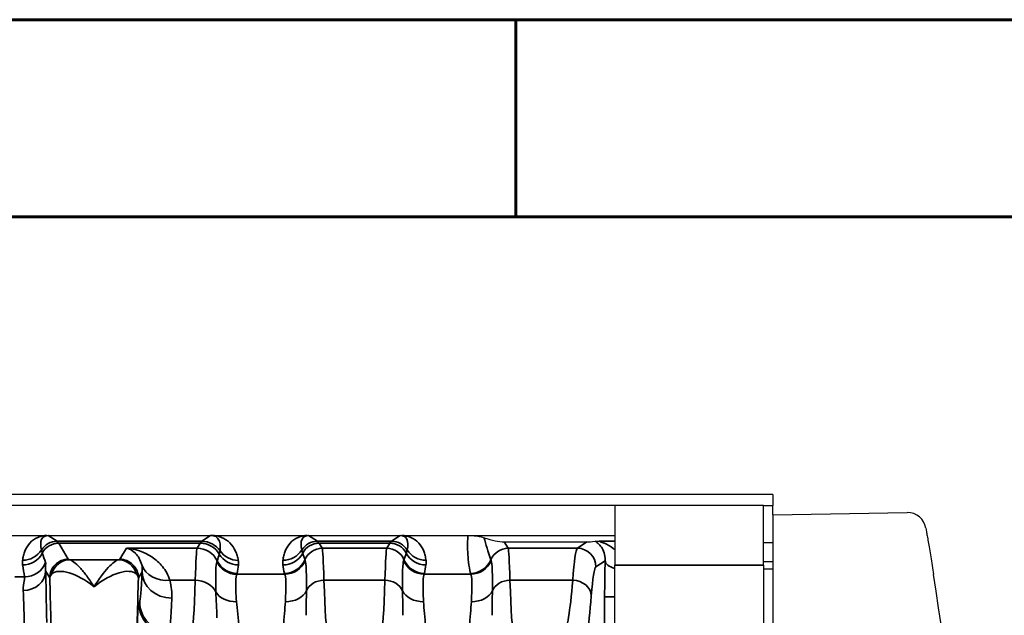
# Model space of a CAD drawing. Header units: millimetres. Extents: x 399 to 6233, y -1870 to 1602.
# Tile 499 of 656: x 5527 to 5554, y -68 to -52. Entities that reach past the tile are written whole.
import ezdxf

# ---------------------------------------------------------------- set-up
doc = ezdxf.new("R2010")
doc.units = ezdxf.units.MM
doc.layers.add('BORDER', color=7, linetype='Continuous')
doc.layers.add('可見 (ISO)', color=7, linetype='Continuous', lineweight=25)
doc.layers.add('窄部可見 (ISO)', color=7, linetype='Continuous', lineweight=35)

# ---------------------------------------------------------------- blocks, each defined once
blk = doc.blocks.new('A4-英文圖框-橫式')
at = {"layer": 'BORDER', "color": 123, "linetype": 'Continuous', "lineweight": 60, "ltscale": 25.4}
for p, q in [((2400.447, 183.498), (2400.447, 188.794)), ((2151.697, 183.498), (2549.792, 183.498))]:
    blk.add_line(p, q, dxfattribs=at)
blk.add_lwpolyline([(2151.697, 188.794), (2555.087, 188.794), (2555.087, -95.061), (2151.697, -95.061)], close=True, dxfattribs=at)

msp = doc.modelspace()

# ---------------------------------------------------------------- linework, layer by layer
at = {"layer": '可見 (ISO)'}
for p, q in [((5547.342, -64.537), (5434.342, -64.537)), ((5547.342, -64.537), (5547.342, -64.837)), ((5543.092, -64.837), (5438.592, -64.837)), ((5547.092, -64.837), (5543.092, -64.837)), ((5543.092, -64.837), (5543.092, -66.437)), ((5547.092, -64.837), (5547.342, -64.837)), ((5547.092, -66.437), (5547.092, -64.837)), ((5547.342, -65.087), (5547.342, -64.837)), ((5547.342, -65.087), (5550.951, -65.024)), ((5547.342, -65.087), (5547.342, -66.837)), ((5438.592, -65.637), (5543.092, -65.637)), ((5540.119, -65.811), (5542.342, -65.811)), ((5542.621, -65.837), (5542.621, -65.837)), ((5547.342, -65.837), (5547.092, -65.837)), ((5531.832, -66.287), (5531.833, -66.287)), ((5535.251, -66.287), (5535.251, -66.287)), ((5536.932, -66.287), (5536.932, -66.287)), ((5540.251, -66.287), (5540.251, -66.287)), ((5542.004, -66.337), (5542.005, -66.337)), ((5543.092, -80.037), (5543.092, -66.437)), ((5547.092, -66.337), (5547.342, -66.337)), ((5547.092, -66.437), (5547.092, -80.037)), ((5541.984, -66.537), (5541.984, -66.537)), ((5547.092, -66.537), (5547.342, -66.537)), ((5547.342, -66.837), (5547.342, -95.238))]:
    msp.add_line(p, q, dxfattribs=at)
msp.add_arc((5550.96, -65.524), 0.5, 9.8153, 91, dxfattribs=at)
for centre, major_axis, ratio, start_param, end_param in [((5539.619, -65.478), (0.703, -0.26), 0.296942, 4.764539, 5.606777), ((5543.592, -65.478), (-1.346, -0.312), 0.087373, 0.360687, 0.676652), ((5461.319, -81.037), (0, -91.486), 0.999849, 1.413344, 1.728248)]:
    msp.add_ellipse(centre, major_axis=major_axis, ratio=ratio, start_param=start_param, end_param=end_param, dxfattribs=at)
for points, knots in [([(5527.823, -65.637), (5527.83, -65.637), (5527.837, -65.637), (5527.843, -65.637), (5527.849, -65.637), (5527.854, -65.637), (5527.859, -65.638)], [0.00000000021, 0.00000000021, 0.00000000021, 0.00000000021, 0.00002113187, 0.00002113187, 0.00002113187, 0.0000394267, 0.0000394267, 0.0000394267, 0.0000394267]), ([(5532.224, -65.638), (5532.225, -65.638), (5532.225, -65.638), (5532.225, -65.638), (5532.225, -65.638), (5532.225, -65.638), (5532.225, -65.638), (5532.225, -65.638), (5532.228, -65.637), (5532.236, -65.637), (5532.239, -65.637), (5532.248, -65.637), (5532.255, -65.637), (5532.262, -65.637)], [-0.005146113, -0.005146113, -0.005146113, -0.005146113, -0.004810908, -0.004810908, -0.004628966, -0.004628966, -0.004600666, -0.004600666, -0.003063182, -0.003063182, -0.002040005, -0.002040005, 0, 0, 0, 0]), ([(5534.823, -65.637), (5534.83, -65.637), (5534.837, -65.637), (5534.843, -65.637), (5534.849, -65.637), (5534.854, -65.637), (5534.859, -65.638)], [0.00000000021, 0.00000000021, 0.00000000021, 0.00000000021, 0.00002113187, 0.00002113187, 0.00002113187, 0.0000394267, 0.0000394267, 0.0000394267, 0.0000394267]), ([(5537.324, -65.638), (5537.329, -65.637), (5537.334, -65.637), (5537.339, -65.637), (5537.346, -65.637), (5537.353, -65.637), (5537.361, -65.637)], [-0.00000491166, -0.00000491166, -0.00000491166, -0.00000491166, 0.00001268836, 0.00001268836, 0.00001268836, 0.00003478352, 0.00003478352, 0.00003478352, 0.00003478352]), ([(5539.147, -65.637), (5539.151, -65.637), (5539.154, -65.637), (5539.161, -65.637), (5539.165, -65.637), (5539.176, -65.638), (5539.183, -65.638), (5539.204, -65.638), (5539.218, -65.639), (5539.264, -65.641), (5539.292, -65.643), (5539.383, -65.652), (5539.436, -65.662), (5539.513, -65.678), (5539.55, -65.69), (5539.579, -65.7)], [-0.4243521, -0.4243521, -0.4243521, -0.4243521, -0.4223984, -0.4223984, -0.4202082, -0.4202082, -0.4148054, -0.4148054, -0.4006302, -0.4006302, -0.3596093, -0.3596093, -0.2177618, -0.2177618, 0, 0, 0, 0]), ([(5551.452, -65.439), (5551.452, -65.439), (5551.458, -65.473), (5551.469, -65.536), (5551.474, -65.567), (5551.481, -65.607), (5551.489, -65.653), (5551.497, -65.699), (5551.506, -65.751), (5551.515, -65.809), (5551.525, -65.866), (5551.536, -65.931), (5551.547, -65.999), (5551.559, -66.067), (5551.57, -66.139), (5551.583, -66.214), (5551.608, -66.366), (5551.634, -66.527), (5551.66, -66.692)], [0, 0, 0, 0, 0.000495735, 0.000495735, 0.000495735, 0.000743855, 0.000743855, 0.000743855, 0.000992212, 0.000992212, 0.000992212, 0.001240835, 0.001240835, 0.001240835, 0.001489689, 0.001489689, 0.001489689, 0.001987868, 0.001987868, 0.001987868, 0.001987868]), ([(5542.559, -65.795), (5542.565, -65.794), (5542.576, -65.793), (5542.61, -65.792), (5542.636, -65.791), (5542.668, -65.791)], [0, 0, 0, 0, 0.000158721, 0.000158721, 0.000317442, 0.000317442, 0.000317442, 0.000317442])]:
    msp.add_open_spline(points, degree=3, knots=knots, dxfattribs=at)
at = {"layer": '窄部可見 (ISO)'}
for p, q in [((5527.859, -65.638), (5528.097, -65.797)), ((5531.986, -65.797), (5532.224, -65.638)), ((5534.859, -65.638), (5535.097, -65.797)), ((5537.086, -65.797), (5537.324, -65.638)), ((5528.097, -65.797), (5531.986, -65.797)), ((5531.942, -65.848), (5528.141, -65.848)), ((5528.141, -65.848), (5528.399, -66.278)), ((5531.861, -65.983), (5531.942, -65.848)), ((5535.097, -65.797), (5537.086, -65.797)), ((5537.042, -65.848), (5535.141, -65.848)), ((5535.141, -65.848), (5535.222, -65.983)), ((5536.961, -65.983), (5537.042, -65.848)), ((5540.119, -65.811), (5540.222, -65.983)), ((5542.084, -65.983), (5542.342, -65.811)), ((5542.668, -65.791), (5543.092, -65.791)), ((5529.784, -66.278), (5529.961, -65.983)), ((5529.961, -65.983), (5531.861, -65.983)), ((5535.222, -65.983), (5536.961, -65.983)), ((5540.222, -65.983), (5542.084, -65.983)), ((5528.435, -66.291), (5529.748, -66.291)), ((5542.83, -66.318), (5542.583, -66.483)), ((5547.092, -66.437), (5543.092, -66.437)), ((5527.899, -66.778), (5527.788, -66.592)), ((5530.381, -66.616), (5530.284, -66.778)), ((5532.929, -66.682), (5534.218, -66.682)), ((5537.965, -66.682), (5539.218, -66.682)), ((5526.958, -66.753), (5527.226, -66.753)), ((5531.131, -66.845), (5531.812, -66.845)), ((5535.272, -66.845), (5536.911, -66.845)), ((5540.272, -66.845), (5541.959, -66.845)), ((5530.293, -67.464), (5530.317, -67.424)), ((5542.817, -94.784), (5542.817, -67.29)), ((5543.092, -67.29), (5542.817, -67.29))]:
    msp.add_line(p, q, dxfattribs=at)
for centre, major_axis, ratio, start_param, end_param in [((5528.372, -66.48), (0.641, -0.802), 0.399262, 2.832426, 3.839089), ((5535.372, -66.48), (0.641, -0.802), 0.399262, 2.832426, 3.839089), ((5536.811, -66.48), (-0.641, -0.802), 0.399262, 2.444096, 3.45076), ((5528.097, -66.297), (-0.277, -0.416), 0.999683, 3.729704, 4.736367), ((5528.141, -66.347), (-0.429, -0.257), 0.999172, 4.17245, 5.254458), ((5528.068, -165.83), (0, 100.043), 0.020838, 6.248286, 6.269226), ((5532.015, -165.83), (0, 100.043), 0.020817, 0.01396, 0.034899), ((5531.942, -66.447), (0.515, -0.309), 0.999172, 1.079473, 2.110736), ((5531.986, -66.397), (0.333, -0.499), 0.999683, 1.593357, 2.553481), ((5535.097, -66.297), (-0.277, -0.416), 0.999683, 3.729704, 4.736367), ((5535.141, -66.347), (-0.429, -0.257), 0.999172, 4.17245, 5.254458), ((5535.068, -165.83), (0, 100.043), 0.020838, 6.248286, 6.269226), ((5537.115, -165.83), (0, 100.043), 0.020838, 0.01396, 0.034899), ((5537.042, -66.347), (0.429, -0.257), 0.999172, 1.028727, 2.110736), ((5537.086, -66.297), (0.277, -0.416), 0.999683, 1.546818, 2.553481), ((5540.594, -67.103), (1.006, -2.097), 0.194686, 3.890486, 4.223541), ((5527.168, -65.709), (0.595, -0.075), 0.998245, 4.838078, 5.844438), ((5527.17, -65.832), (0.594, 0.083), 0.998238, 4.573579, 5.655239), ((5528.594, -67.103), (1.006, -2.097), 0.194686, 4.130256, 4.260833), ((5531.859, -70.097), (-0.005, -4.117), 0.020059, 3.179659, 3.801677), ((5531.861, -66.583), (0.515, -0.309), 0.999172, 0.991614, 2.110736), ((2672.471, -63.578), (2860.258, -0.716), 0.046839, 6.268046, 6.269403), ((5532.972, -65.832), (-0.596, 0.067), 0.99825, 0.651925, 1.682859), ((5532.969, -65.709), (-0.591, -0.105), 0.998218, 0.435215, 1.395105), ((5534.168, -65.709), (-0.595, 0.075), 0.998245, 1.696485, 2.702846), ((5534.17, -65.832), (-0.594, -0.083), 0.998238, 1.431986, 2.513646), ((8662.621, -63.09), (-3128.282, -0.854), 0.045755, 0.015157, 0.016397), ((5535.222, -66.483), (-0.429, -0.257), 0.999172, 4.17245, 5.347743), ((5535.224, -70.097), (0.005, -4.117), 0.020515, 2.481507, 3.103525), ((5536.959, -70.097), (-0.005, -4.117), 0.020515, 3.17966, 3.801678), ((5536.961, -66.483), (0.429, -0.257), 0.999172, 0.935442, 2.110736), ((2409.562, -63.09), (3128.282, -0.854), 0.045755, 6.266788, 6.268029), ((5538.013, -65.832), (-0.594, 0.083), 0.998238, 0.627947, 1.709607), ((5538.015, -65.709), (-0.595, -0.075), 0.998245, 0.438747, 1.445107), ((5540.222, -66.483), (-0.429, -0.257), 0.999172, 4.17245, 5.347743), ((5540.224, -70.097), (0.005, -4.117), 0.020515, 2.481507, 3.103525), ((5542.078, -70.097), (-0.013, -4.117), 0.051328, 3.179803, 3.80184), ((5542.084, -66.483), (0.277, -0.416), 0.998023, 0.983941, 2.552911), ((5527.946, -67.186), (-0.587, 1.898), 0.297416, 1.071506, 1.249581), ((5527.226, -66.154), (0.588, 0.12), 0.998201, 4.511525, 5.723718), ((5528.435, -66.79), (0.093, 0.491), 0.982985, 0.191158, 1.51992), ((5529.748, -66.79), (-0.093, 0.491), 0.982985, 4.763266, 6.092027), ((5531.131, -66.183), (-0.77, -0.217), 0.816863, 0.053432, 1.344647), ((5528.23, -73.921), (4.172, 7.61), 0.009939, 6.191319, 6.234418), ((5532.929, -66.083), (-0.462, 0.383), 0.997094, 1.147203, 2.260656), ((5532.94, -66.06), (-0.593, 0.094), 0.998229, 0.609389, 1.728149), ((5532.097, -67.32), (0.629, 2.073), 0.310752, 5.129309, 5.247414), ((5534.948, -67.17), (-0.583, 1.898), 0.300773, 1.080395, 1.207191), ((5534.207, -66.06), (-0.59, -0.11), 0.998212, 1.386797, 2.56171), ((5534.218, -66.083), (-0.477, -0.364), 0.997266, 0.919263, 2.088334), ((5537.772, -74.108), (-3.014, 7.827), 0.001618, 0.049009, 0.09405), ((5534.411, -74.108), (3.014, 7.827), 0.001618, 6.189135, 6.234176), ((5537.965, -66.083), (-0.477, 0.364), 0.997266, 1.053258, 2.22233), ((5537.976, -66.06), (-0.59, 0.11), 0.998212, 0.579882, 1.754795), ((5537.235, -67.17), (0.583, 1.898), 0.300773, 5.075994, 5.20279), ((5539.207, -66.06), (-0.59, -0.11), 0.998212, 1.386797, 2.56171), ((5539.218, -66.083), (-0.477, -0.364), 0.997266, 0.919263, 2.088334), ((5542.772, -74.108), (-3.014, 7.827), 0.001618, 0.049009, 0.09405), ((5542.902, -67.193), (0.005, 1.79), 0.047447, 1.060681, 1.62553), ((5543.329, -66.318), (-0.5, 0.015), 0.485876, 0.059915, 1.089373), ((5527.188, -66.592), (0.6, 0.023), 0.876399, 4.678969, 6.239685), ((5527.761, -69.269), (0.007, -3.096), 0.02085, 2.000085, 2.615317), ((5530.32, -61.656), (0.008, 5.773), 0.02317, 3.180307, 3.678781), ((5531.181, -66.616), (-0.799, 0.032), 0.886923, 0.045354, 1.606482), ((5522.871, -66.654), (10.07, 0), 0.058758, 6.234735, 6.273976), ((5545.885, -66.652), (-11.679, 0), 0.058758, 0.010815, 0.044766), ((5526.297, -66.652), (11.679, 0), 0.058758, 6.23842, 6.27237), ((5550.885, -66.652), (-11.679, 0), 0.058758, 0.010815, 0.044766), ((5542.578, -70.185), (0.013, 3.705), 0.057031, 0.03825, 0.660294), ((5531.711, -60.225), (0, -8.003), 0.022512, 0.034888, 0.596845), ((5531.812, -67.341), (0.6, -0.018), 0.826915, 0.421327, 1.596274), ((5535.272, -67.258), (-0.5, -0.015), 0.826915, 4.686911, 5.921542), ((5535.372, -60.225), (0, -8.003), 0.022251, 5.686337, 6.248296), ((5536.811, -60.225), (0, -8.003), 0.022251, 0.034889, 0.596848), ((5536.911, -67.258), (0.5, -0.015), 0.826915, 0.361643, 1.596274), ((5540.272, -67.258), (-0.5, -0.015), 0.826915, 4.686911, 5.921542), ((5540.372, -60.225), (0, -8.003), 0.022251, 5.686337, 6.248296), ((5541.709, -60.229), (0, 8), 0.055683, 3.176499, 3.738569), ((5541.959, -67.258), (0.499, -0.038), 0.826263, 0.093046, 1.634418), ((5527.161, -69.349), (-0.007, 2.58), 0.02502, 5.141663, 5.756891), ((5532.92, -66.969), (-0.599, -0.031), 0.751758, 0.356231, 1.532192), ((5534.234, -66.968), (0.6, -0.023), 0.752166, 4.741355, 5.976479), ((5537.95, -66.968), (-0.6, -0.023), 0.752166, 0.306707, 1.54183), ((5539.234, -66.968), (0.6, -0.023), 0.752166, 4.741355, 5.976479), ((5531.093, -67.464), (-0.686, 0.412), 0.999172, 0.54067, 2.110736), ((5531.117, -67.424), (-0.686, 0.412), 0.999172, 0.54067, 2.110736), ((5531.119, -61.814), (-0.008, -6.414), 0.020853, 0.038708, 0.537182)]:
    msp.add_ellipse(centre, major_axis=major_axis, ratio=ratio, start_param=start_param, end_param=end_param, dxfattribs=at)
for points, knots in [([(5527.168, -66.308), (5527.171, -66.285), (5527.174, -66.263), (5527.178, -66.241), (5527.182, -66.22), (5527.187, -66.199), (5527.192, -66.179), (5527.202, -66.138), (5527.215, -66.098), (5527.231, -66.059), (5527.263, -65.979), (5527.308, -65.905), (5527.365, -65.843), (5527.424, -65.778), (5527.497, -65.726), (5527.578, -65.691), (5527.622, -65.672), (5527.668, -65.659), (5527.714, -65.65), (5527.75, -65.643), (5527.786, -65.639), (5527.823, -65.637)], [2.1358688, 2.1358688, 2.1358688, 2.1358688, 2.1945542, 2.1945542, 2.1945542, 2.25329, 2.25329, 2.25329, 2.3713058, 2.3713058, 2.3713058, 2.612508, 2.612508, 2.612508, 2.8678155, 2.8678155, 2.8678155, 3.004742, 3.004742, 3.004742, 3.1094244, 3.1094244, 3.1094244, 3.1094244]), ([(5532.477, -66.053), (5532.479, -66.039), (5532.481, -66.025), (5532.482, -66.012), (5532.483, -65.999), (5532.484, -65.986), (5532.485, -65.974), (5532.486, -65.948), (5532.485, -65.922), (5532.483, -65.898), (5532.479, -65.848), (5532.467, -65.802), (5532.448, -65.764), (5532.427, -65.723), (5532.397, -65.692), (5532.361, -65.671), (5532.322, -65.648), (5532.275, -65.638), (5532.224, -65.638)], [2.1824074, 2.1824074, 2.1824074, 2.1824074, 2.2369219, 2.2369219, 2.2369219, 2.2918591, 2.2918591, 2.2918591, 2.4032229, 2.4032229, 2.4032229, 2.6337552, 2.6337552, 2.6337552, 2.879414, 2.879414, 2.879414, 3.1424948, 3.1424948, 3.1424948, 3.1424948]), ([(5532.262, -65.637), (5532.35, -65.641), (5532.436, -65.658), (5532.516, -65.69), (5532.601, -65.724), (5532.678, -65.776), (5532.743, -65.841), (5532.804, -65.903), (5532.854, -65.976), (5532.892, -66.058), (5532.91, -66.097), (5532.925, -66.138), (5532.938, -66.18), (5532.945, -66.201), (5532.95, -66.222), (5532.955, -66.243), (5532.96, -66.264), (5532.965, -66.285), (5532.969, -66.308)], [3.1723513, 3.1723513, 3.1723513, 3.1723513, 3.4034885, 3.4034885, 3.4034885, 3.6496995, 3.6496995, 3.6496995, 3.8803063, 3.8803063, 3.8803063, 3.9915494, 3.9915494, 3.9915494, 4.0463878, 4.0463878, 4.0463878, 4.1007779, 4.1007779, 4.1007779, 4.1007779]), ([(5534.168, -66.308), (5534.171, -66.285), (5534.174, -66.263), (5534.178, -66.241), (5534.182, -66.22), (5534.187, -66.199), (5534.192, -66.179), (5534.202, -66.138), (5534.215, -66.098), (5534.231, -66.059), (5534.263, -65.979), (5534.308, -65.905), (5534.365, -65.843), (5534.424, -65.778), (5534.497, -65.726), (5534.578, -65.691), (5534.622, -65.672), (5534.668, -65.659), (5534.714, -65.65), (5534.75, -65.643), (5534.786, -65.639), (5534.823, -65.637)], [5.2774615, 5.2774615, 5.2774615, 5.2774615, 5.3361469, 5.3361469, 5.3361469, 5.3948827, 5.3948827, 5.3948827, 5.5128985, 5.5128985, 5.5128985, 5.7541006, 5.7541006, 5.7541006, 6.0094082, 6.0094082, 6.0094082, 6.1463346, 6.1463346, 6.1463346, 6.2510171, 6.2510171, 6.2510171, 6.2510171]), ([(5537.361, -65.637), (5537.397, -65.639), (5537.433, -65.643), (5537.469, -65.65), (5537.515, -65.659), (5537.561, -65.672), (5537.605, -65.691), (5537.686, -65.726), (5537.759, -65.778), (5537.819, -65.843), (5537.875, -65.905), (5537.92, -65.979), (5537.952, -66.059), (5537.968, -66.098), (5537.981, -66.138), (5537.991, -66.179), (5537.996, -66.199), (5538.001, -66.22), (5538.005, -66.241), (5538.009, -66.263), (5538.012, -66.285), (5538.015, -66.308)], [0.0321682, 0.0321682, 0.0321682, 0.0321682, 0.1368507, 0.1368507, 0.1368507, 0.2737771, 0.2737771, 0.2737771, 0.5290847, 0.5290847, 0.5290847, 0.7702868, 0.7702868, 0.7702868, 0.8883026, 0.8883026, 0.8883026, 0.9470384, 0.9470384, 0.9470384, 1.0057239, 1.0057239, 1.0057239, 1.0057239]), ([(5539.207, -66.659), (5539.169, -66.456), (5539.145, -66.261), (5539.136, -66.082), (5539.127, -65.918), (5539.131, -65.768), (5539.147, -65.637)], [5.1083917, 5.1083917, 5.1083917, 5.1083917, 5.3546435, 5.3546435, 5.3546435, 5.5805076, 5.5805076, 5.5805076, 5.5805076]), ([(5542.83, -66.318), (5542.835, -66.232), (5542.822, -66.162), (5542.803, -66.102), (5542.783, -66.042), (5542.757, -65.994), (5542.729, -65.953), (5542.701, -65.912), (5542.67, -65.879), (5542.64, -65.853), (5542.61, -65.827), (5542.58, -65.808), (5542.559, -65.795)], [0, 0, 0, 0, 0.000385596, 0.000385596, 0.000385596, 0.000771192, 0.000771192, 0.000771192, 0.001156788, 0.001156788, 0.001156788, 0.001542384, 0.001542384, 0.001542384, 0.001542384]), ([(5542.668, -65.791), (5542.656, -65.791), (5542.67, -65.797), (5542.697, -65.806), (5542.699, -65.807), (5542.7, -65.808), (5542.702, -65.808), (5542.731, -65.818), (5542.767, -65.831), (5542.804, -65.847), (5542.806, -65.848), (5542.808, -65.849), (5542.81, -65.85), (5542.888, -65.883), (5542.971, -65.929), (5543.047, -65.991), (5543.062, -66.004), (5543.077, -66.016), (5543.092, -66.03)], [0, 0, 0, 0, 0.0002073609, 0.0002073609, 0.0002073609, 0.0002218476, 0.0002218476, 0.0002218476, 0.0004322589, 0.0004322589, 0.0004322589, 0.0004436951, 0.0004436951, 0.0004436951, 0.0008873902, 0.0008873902, 0.0008873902, 0.0009751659, 0.0009751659, 0.0009751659, 0.0009751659]), ([(5527.675, -66.029), (5527.677, -66.041), (5527.681, -66.053), (5527.685, -66.066), (5527.689, -66.081), (5527.694, -66.096), (5527.7, -66.113)], [0, 0, 0, 0, 0.001000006, 0.001000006, 0.001000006, 0.00208995, 0.00208995, 0.00208995, 0.00208995]), ([(5529.961, -65.983), (5530.198, -65.999), (5530.437, -66.076), (5530.645, -66.216), (5530.647, -66.217), (5530.648, -66.218), (5530.65, -66.219), (5530.752, -66.289), (5530.847, -66.373), (5530.93, -66.476), (5531.013, -66.58), (5531.085, -66.703), (5531.131, -66.845)], [-0.000014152, -0.000014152, -0.000014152, -0.000014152, 0.001513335, 0.001513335, 0.001513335, 0.00152394, 0.00152394, 0.00152394, 0.002277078, 0.002277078, 0.002277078, 0.003040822, 0.003040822, 0.003040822, 0.003040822]), ([(5530.372, -66.433), (5530.357, -66.365), (5530.333, -66.306), (5530.305, -66.255), (5530.276, -66.202), (5530.242, -66.159), (5530.206, -66.122), (5530.205, -66.121), (5530.203, -66.12), (5530.202, -66.118), (5530.129, -66.045), (5530.045, -66.001), (5529.961, -65.983)], [0, 0, 0, 0, 0.000760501, 0.000760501, 0.000760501, 0.00154208, 0.00154208, 0.00154208, 0.001566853, 0.001566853, 0.001566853, 0.003133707, 0.003133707, 0.003133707, 0.003133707]), ([(5532.457, -66.14), (5532.462, -66.121), (5532.467, -66.103), (5532.471, -66.087), (5532.474, -66.075), (5532.476, -66.063), (5532.477, -66.053)], [0, 0, 0, 0, 0.001200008, 0.001200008, 0.001200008, 0.002089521, 0.002089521, 0.002089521, 0.002089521]), ([(5534.675, -66.029), (5534.677, -66.041), (5534.681, -66.053), (5534.685, -66.066), (5534.689, -66.081), (5534.694, -66.096), (5534.7, -66.113)], [0, 0, 0, 0, 0.001000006, 0.001000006, 0.001000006, 0.00208995, 0.00208995, 0.00208995, 0.00208995]), ([(5537.484, -66.113), (5537.489, -66.098), (5537.493, -66.084), (5537.497, -66.07), (5537.502, -66.055), (5537.505, -66.042), (5537.508, -66.029)], [0, 0, 0, 0, 0.001000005, 0.001000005, 0.001000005, 0.002089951, 0.002089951, 0.002089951, 0.002089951]), ([(5527.787, -66.364), (5527.792, -66.376), (5527.791, -66.4), (5527.789, -66.437), (5527.789, -66.438), (5527.788, -66.439), (5527.788, -66.44), (5527.786, -66.477), (5527.783, -66.527), (5527.788, -66.592)], [0, 0, 0, 0, 0.000774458, 0.000774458, 0.000774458, 0.000793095, 0.000793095, 0.000793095, 0.001548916, 0.001548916, 0.001548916, 0.001548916]), ([(5528.399, -66.278), (5528.268, -66.278), (5528.138, -66.332), (5528.046, -66.425), (5527.953, -66.517), (5527.899, -66.647), (5527.899, -66.778)], [0, 0, 0, 0, 0.5, 0.5, 0.5, 1, 1, 1, 1]), ([(5528.435, -66.291), (5528.462, -66.297), (5528.502, -66.319), (5528.549, -66.354), (5528.596, -66.39), (5528.651, -66.441), (5528.71, -66.503), (5528.768, -66.565), (5528.83, -66.64), (5528.894, -66.726), (5528.958, -66.812), (5529.026, -66.911), (5529.092, -67.02)], [0, 0, 0, 0, 0.000534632, 0.000534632, 0.000534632, 0.001069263, 0.001069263, 0.001069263, 0.001603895, 0.001603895, 0.001603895, 0.002138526, 0.002138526, 0.002138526, 0.002138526]), ([(5529.092, -67.02), (5529.225, -66.801), (5529.357, -66.628), (5529.532, -66.441), (5529.587, -66.39), (5529.681, -66.319), (5529.721, -66.297), (5529.748, -66.291)], [-0.000011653, -0.000011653, -0.000011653, -0.000011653, 0.001067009, 0.001067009, 0.00160634, 0.00160634, 0.002145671, 0.002145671, 0.002145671, 0.002145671]), ([(5530.284, -66.778), (5530.284, -66.647), (5530.23, -66.517), (5530.137, -66.425), (5530.045, -66.332), (5529.915, -66.278), (5529.784, -66.278)], [0, 0, 0, 0, 0.5, 0.5, 0.5, 1, 1, 1, 1]), ([(5532.366, -67.155), (5532.362, -66.926), (5532.361, -66.738), (5532.365, -66.601), (5532.369, -66.465), (5532.378, -66.378), (5532.391, -66.346)], [0.001060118, 0.001060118, 0.001060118, 0.001060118, 0.002188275, 0.002188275, 0.002188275, 0.003316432, 0.003316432, 0.003316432, 0.003316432]), ([(5534.77, -66.316), (5534.782, -66.35), (5534.791, -66.435), (5534.8, -66.71), (5534.801, -66.896), (5534.8, -67.127)], [0, 0, 0, 0, 0.001138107, 0.001138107, 0.002276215, 0.002276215, 0.002276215, 0.002276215]), ([(5537.383, -67.127), (5537.382, -66.895), (5537.382, -66.711), (5537.387, -66.574), (5537.392, -66.436), (5537.401, -66.35), (5537.413, -66.316)], [0, 0, 0, 0, 0.001125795, 0.001125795, 0.001125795, 0.00225159, 0.00225159, 0.00225159, 0.00225159]), ([(5539.77, -66.316), (5539.782, -66.35), (5539.791, -66.435), (5539.8, -66.71), (5539.801, -66.895), (5539.8, -67.127)], [0, 0, 0, 0, 0.001125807, 0.001125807, 0.002251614, 0.002251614, 0.002251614, 0.002251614]), ([(5529.092, -67.02), (5528.856, -66.831), (5528.624, -66.703), (5528.42, -66.643), (5528.217, -66.582), (5528.045, -66.591), (5527.958, -66.674)], [-0.000011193, -0.000011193, -0.000011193, -0.000011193, 0.001104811, 0.001104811, 0.001104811, 0.002220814, 0.002220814, 0.002220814, 0.002220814]), ([(5530.226, -66.674), (5530.182, -66.632), (5530.116, -66.609), (5530.037, -66.604), (5529.959, -66.599), (5529.865, -66.612), (5529.764, -66.642), (5529.562, -66.702), (5529.327, -66.831), (5529.092, -67.02)], [0, 0, 0, 0, 0.000558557, 0.000558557, 0.000558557, 0.001117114, 0.001117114, 0.001117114, 0.002234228, 0.002234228, 0.002234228, 0.002234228]), ([(5532.929, -66.682), (5532.91, -66.702), (5532.899, -66.777), (5532.897, -67.027), (5532.906, -67.204), (5532.92, -67.421)], [0, 0, 0, 0, 0.00099613, 0.00099613, 0.001992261, 0.001992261, 0.001992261, 0.001992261]), ([(5534.234, -67.42), (5534.244, -67.2), (5534.25, -67.026), (5534.248, -66.9), (5534.247, -66.775), (5534.236, -66.702), (5534.218, -66.682)], [0, 0, 0, 0, 0.000987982, 0.000987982, 0.000987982, 0.001975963, 0.001975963, 0.001975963, 0.001975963]), ([(5537.965, -66.682), (5537.947, -66.702), (5537.937, -66.776), (5537.935, -66.902), (5537.933, -67.028), (5537.939, -67.2), (5537.95, -67.42)], [0, 0, 0, 0, 0.000987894, 0.000987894, 0.000987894, 0.001975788, 0.001975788, 0.001975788, 0.001975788]), ([(5539.234, -67.42), (5539.244, -67.2), (5539.25, -67.026), (5539.248, -66.9), (5539.247, -66.775), (5539.236, -66.702), (5539.218, -66.682)], [0, 0, 0, 0, 0.000987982, 0.000987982, 0.000987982, 0.001975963, 0.001975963, 0.001975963, 0.001975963]), ([(5527.188, -67.118), (5527.183, -67.01), (5527.197, -66.927), (5527.22, -66.804), (5527.229, -66.766), (5527.226, -66.753)], [0, 0, 0, 0, 0.000661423, 0.000661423, 0.001322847, 0.001322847, 0.001322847, 0.001322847]), ([(5527.899, -95.297), (5527.91, -94.95), (5527.92, -94.577), (5527.93, -94.188), (5527.932, -94.125), (5527.933, -94.061), (5527.935, -93.996), (5527.946, -93.531), (5527.957, -93.035), (5527.966, -92.517), (5527.976, -91.998), (5527.985, -91.454), (5527.994, -90.884), (5528.002, -90.315), (5528.01, -89.717), (5528.017, -89.101), (5528.02, -88.84), (5528.022, -88.576), (5528.025, -88.309), (5528.029, -87.945), (5528.032, -87.576), (5528.035, -87.2), (5528.04, -86.549), (5528.044, -85.879), (5528.048, -85.194), (5528.055, -83.824), (5528.059, -82.438), (5528.059, -81.037), (5528.059, -79.636), (5528.055, -78.251), (5528.048, -76.881), (5528.042, -75.8), (5528.035, -74.761), (5528.025, -73.766), (5528.022, -73.498), (5528.02, -73.234), (5528.017, -72.974), (5528.01, -72.357), (5528.002, -71.76), (5527.994, -71.191), (5527.985, -70.621), (5527.976, -70.077), (5527.966, -69.558), (5527.957, -69.039), (5527.946, -68.543), (5527.935, -68.079), (5527.933, -68.014), (5527.932, -67.95), (5527.93, -67.886), (5527.92, -67.498), (5527.91, -67.125), (5527.899, -66.778)], [0.026741, 0.026741, 0.026741, 0.026741, 0.0775937, 0.0775937, 0.0775937, 0.0858987, 0.0858987, 0.0858987, 0.1450564, 0.1450564, 0.1450564, 0.2042141, 0.2042141, 0.2042141, 0.2633718, 0.2633718, 0.2633718, 0.2884178, 0.2884178, 0.2884178, 0.3225295, 0.3225295, 0.3225295, 0.3816871, 0.3816871, 0.3816871, 0.5, 0.5, 0.5, 0.6183179, 0.6183179, 0.6183179, 0.7115978, 0.7115978, 0.7115978, 0.7366333, 0.7366333, 0.7366333, 0.795791, 0.795791, 0.795791, 0.8549487, 0.8549487, 0.8549487, 0.9141064, 0.9141064, 0.9141064, 0.9224137, 0.9224137, 0.9224137, 0.9732641, 0.9732641, 0.9732641, 0.9732641]), ([(5530.284, -66.778), (5530.273, -67.125), (5530.263, -67.498), (5530.253, -67.886), (5530.251, -67.95), (5530.25, -68.014), (5530.248, -68.079), (5530.237, -68.543), (5530.227, -69.039), (5530.217, -69.558), (5530.207, -70.077), (5530.198, -70.621), (5530.189, -71.19), (5530.181, -71.76), (5530.173, -72.358), (5530.166, -72.974), (5530.164, -73.234), (5530.161, -73.498), (5530.158, -73.765), (5530.155, -74.129), (5530.151, -74.499), (5530.148, -74.874), (5530.143, -75.526), (5530.139, -76.196), (5530.135, -76.881), (5530.128, -78.25), (5530.124, -79.636), (5530.124, -81.037), (5530.124, -82.438), (5530.128, -83.824), (5530.135, -85.194), (5530.141, -86.274), (5530.148, -87.314), (5530.158, -88.309), (5530.161, -88.576), (5530.164, -88.84), (5530.166, -89.101), (5530.173, -89.717), (5530.181, -90.315), (5530.189, -90.884), (5530.198, -91.454), (5530.207, -91.998), (5530.217, -92.517), (5530.227, -93.035), (5530.237, -93.531), (5530.248, -93.996), (5530.25, -94.061), (5530.251, -94.125), (5530.253, -94.188), (5530.263, -94.577), (5530.273, -94.95), (5530.284, -95.297)], [0.026741, 0.026741, 0.026741, 0.026741, 0.0775937, 0.0775937, 0.0775937, 0.0858987, 0.0858987, 0.0858987, 0.1450564, 0.1450564, 0.1450564, 0.2042141, 0.2042141, 0.2042141, 0.2633718, 0.2633718, 0.2633718, 0.2884178, 0.2884178, 0.2884178, 0.3225295, 0.3225295, 0.3225295, 0.3816871, 0.3816871, 0.3816871, 0.5, 0.5, 0.5, 0.6183179, 0.6183179, 0.6183179, 0.7115978, 0.7115978, 0.7115978, 0.7366333, 0.7366333, 0.7366333, 0.795791, 0.795791, 0.795791, 0.8549487, 0.8549487, 0.8549487, 0.9141064, 0.9141064, 0.9141064, 0.9224137, 0.9224137, 0.9224137, 0.9732641, 0.9732641, 0.9732641, 0.9732641]), ([(5534.8, -67.127), (5534.8, -67.235), (5534.796, -67.345), (5534.793, -67.458), (5534.791, -67.564), (5534.788, -67.673), (5534.79, -67.786)], [0, 0, 0, 0, 0.000535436, 0.000535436, 0.000535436, 0.001035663, 0.001035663, 0.001035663, 0.001035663]), ([(5537.393, -67.786), (5537.395, -67.673), (5537.392, -67.564), (5537.39, -67.458), (5537.387, -67.345), (5537.384, -67.235), (5537.383, -67.127)], [0.000000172, 0.000000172, 0.000000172, 0.000000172, 0.000500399, 0.000500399, 0.000500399, 0.001035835, 0.001035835, 0.001035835, 0.001035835]), ([(5539.8, -67.127), (5539.8, -67.235), (5539.796, -67.345), (5539.793, -67.458), (5539.791, -67.564), (5539.788, -67.673), (5539.79, -67.786)], [0, 0, 0, 0, 0.000535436, 0.000535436, 0.000535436, 0.001035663, 0.001035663, 0.001035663, 0.001035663]), ([(5530.241, -68.517), (5530.248, -68.198), (5530.256, -67.94), (5530.265, -67.761), (5530.274, -67.582), (5530.283, -67.481), (5530.293, -67.464)], [3.9488824, 3.9488824, 3.9488824, 3.9488824, 4.3131824, 4.3131824, 4.3131824, 4.6774824, 4.6774824, 4.6774824, 4.6774824]), ([(5534.191, -68.101), (5534.189, -67.973), (5534.198, -67.852), (5534.208, -67.739), (5534.218, -67.625), (5534.229, -67.519), (5534.234, -67.42)], [0, 0, 0, 0, 0.000446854, 0.000446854, 0.000446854, 0.000893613, 0.000893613, 0.000893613, 0.000893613]), ([(5537.95, -67.42), (5537.954, -67.519), (5537.965, -67.625), (5537.975, -67.739), (5537.985, -67.852), (5537.994, -67.973), (5537.992, -68.101)], [0, 0, 0, 0, 0.000446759, 0.000446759, 0.000446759, 0.000893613, 0.000893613, 0.000893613, 0.000893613]), ([(5539.191, -68.101), (5539.189, -67.973), (5539.198, -67.852), (5539.208, -67.739), (5539.218, -67.625), (5539.229, -67.519), (5539.234, -67.42)], [0, 0, 0, 0, 0.000446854, 0.000446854, 0.000446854, 0.000893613, 0.000893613, 0.000893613, 0.000893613]), ([(5542.459, -67.258), (5542.424, -67.706), (5542.386, -68.06), (5542.307, -68.555), (5542.266, -68.696), (5542.224, -68.723)], [4.1154126, 4.1154126, 4.1154126, 4.1154126, 4.3964475, 4.3964475, 4.6774824, 4.6774824, 4.6774824, 4.6774824])]:
    msp.add_open_spline(points, degree=3, knots=knots, dxfattribs=at)
for points in [[(5527.17, -66.431), (5527.164, -66.39), (5527.163, -66.349), (5527.168, -66.308)], [(5528.399, -66.278), (5528.402, -66.282), (5528.413, -66.287), (5528.435, -66.291)], [(5529.748, -66.291), (5529.77, -66.287), (5529.782, -66.282), (5529.784, -66.278)], [(5530.381, -66.616), (5530.386, -66.562), (5530.386, -66.501), (5530.372, -66.433)], [(5532.969, -66.308), (5532.976, -66.349), (5532.976, -66.39), (5532.972, -66.431)], [(5534.17, -66.431), (5534.164, -66.39), (5534.163, -66.349), (5534.168, -66.308)], [(5538.015, -66.308), (5538.02, -66.349), (5538.019, -66.39), (5538.013, -66.431)], [(5527.958, -66.674), (5527.921, -66.708), (5527.902, -66.743), (5527.899, -66.778)], [(5530.284, -66.778), (5530.281, -66.743), (5530.262, -66.708), (5530.226, -66.674)], [(5531.131, -66.845), (5531.175, -67.02), (5531.186, -67.18), (5531.181, -67.325)], [(5532.391, -67.854), (5532.39, -67.603), (5532.369, -67.374), (5532.366, -67.155)], [(5532.92, -67.421), (5532.932, -67.626), (5532.98, -67.861), (5532.989, -68.128)]]:
    msp.add_open_spline(points, degree=3, dxfattribs=at)

# ---------------------------------------------------------------- block references
msp.add_blockref('A4-英文圖框-橫式', (3139.985, -240.567))

doc.saveas('drawing.dxf')
